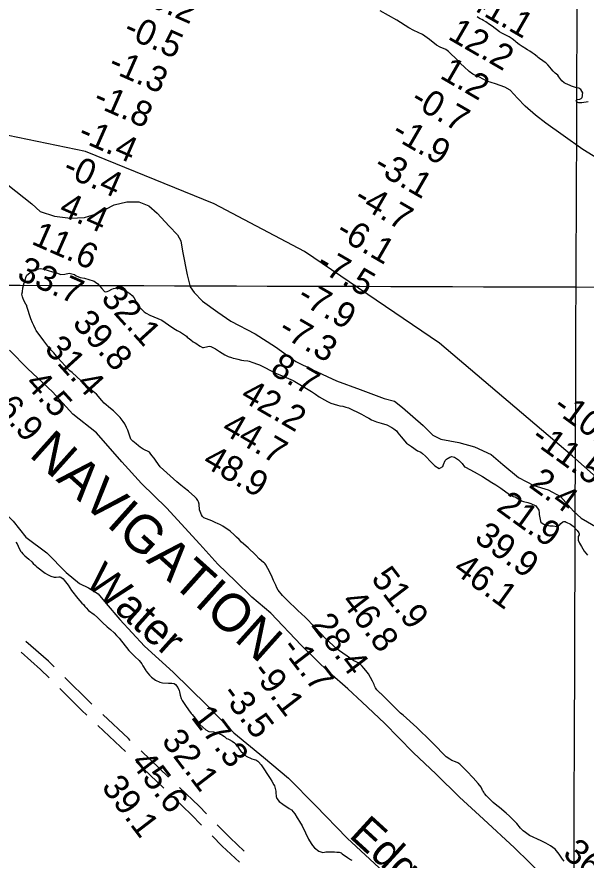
# Model space of a CAD drawing. Extents: x 3146026 to 3183936, y 897894 to 923344.
# Drawn here: x 3169699 to 3171203, y 913917 to 916143 of the extents above; entities that cross this region are included whole.
import ezdxf

# ---------------------------------------------------------------- set-up
doc = ezdxf.new("R2010")
doc.units = 0
for name, color, linetype in [('V-GRID-MAJR', 7, 'Continuous'), ('V-RIVR-EDGE', 7, 'Continuous'), ('V-RIVR-IDEN', 7, 'Continuous'), ('V-RIVR-RANG', 7, 'Continuous'), ('V-ROAD-CNTR', 7, 'Continuous'), ('V-SITE-VEGE', 7, 'Continuous'), ('V-TOPO-BNDY', 7, 'Continuous')]:
    doc.layers.add(name, color=color, linetype=linetype)

msp = doc.modelspace()

# ---------------------------------------------------------------- linework, layer by layer
at = {"layer": 'V-GRID-MAJR'}
for points in [[(3171139.7, 903307.7), (3171158.2, 909367.5), (3171176.8, 915430.3), (3171195.3, 921493.3), (3171195.3, 921496.3)], [(3150289.9, 915500.2), (3155511.6, 915481.6), (3160733.3, 915463.8), (3165955, 915446.7), (3171176.8, 915430.3), (3176398.5, 915414.8), (3181620.2, 915400)]]:
    msp.add_spline(points, degree=3, dxfattribs=at)
at = {"layer": 'V-RIVR-EDGE'}
for points in [[(3171256.3, 915755.5), (3171194.2, 915793.7), (3171142.2, 915830.1), (3171096.9, 915862.8), (3171069.9, 915883.6), (3171041.9, 915907.7), (3171022.2, 915928.4), (3171002.4, 915950.1), (3170988.7, 915958.1), (3170963.8, 915966.7), (3170941.3, 915974), (3170921.5, 915984.1), (3170904.2, 915992.4), (3170894.1, 915999.1), (3170881.1, 916011.6), (3170871.9, 916019.6), (3170864, 916028.1), (3170840, 916051.6), (3170832.7, 916057.1), (3170818.1, 916063.3), (3170807.8, 916068.8), (3170789.3, 916083.4), (3170771.3, 916096.9), (3170748.5, 916107), (3170734.5, 916114.3), (3170703.5, 916134.5), (3170659.4, 916159.6)], [(3169675.6, 915699.8), (3169738.7, 915649.8), (3169760.8, 915629.9), (3169799.1, 915616.9), (3169840.7, 915611.7), (3169877.7, 915613.4), (3169912.3, 915624), (3169956.7, 915647), (3169990, 915655.2), (3170021.4, 915654.7), (3170048.2, 915644.9), (3170070.3, 915625), (3170102.1, 915591.2), (3170123.7, 915568), (3170132.5, 915551.8), (3170137, 915525), (3170148.9, 915462.7), (3170157.1, 915430.8), (3170167.7, 915416), (3170189.8, 915393.3), (3170230.4, 915363.6), (3170265, 915340), (3170328.6, 915307), (3170382.6, 915272.7), (3170436.5, 915233.8), (3170481.7, 915211.5), (3170544, 915182.7), (3170606.3, 915159.5), (3170670, 915135.8), (3170697.2, 915128.8), (3170718.4, 915112.5), (3170772.8, 915064.4), (3170798.6, 915038.9), (3170819.4, 915028.7), (3170866.9, 915019.8), (3170908, 915008.6), (3170952.7, 914987.7), (3170983.6, 914961.3), (3171024.2, 914927.5), (3171064.8, 914906.6), (3171103.1, 914895)], [(3170868.3, 914083.6), (3170807.5, 914143.8), (3170746.2, 914201.2), (3170670.2, 914278.5), (3170611.6, 914334.5), (3170573.9, 914369.7), (3170525, 914411.9), (3170450.8, 914485.1), (3170370.2, 914569.3), (3170320.4, 914611.5), (3170277.1, 914654.1), (3170230.6, 914698.5), (3170182.7, 914751.8), (3170094.7, 914847.1), (3170028.3, 914911.9), (3169976.8, 914968.4), (3169910, 915045.7), (3169847.7, 915094.8), (3169793.8, 915153.6), (3169728.4, 915214.3), (3169680, 915263.8)], [(3169615.7, 914892.5), (3169648.5, 914861.1), (3169666.7, 914835.3), (3169689.7, 914811.8), (3169723.3, 914770.1), (3169778.7, 914728.3), (3169829.3, 914676.6), (3169864.6, 914647.2), (3169889.1, 914636.4), (3169914.5, 914620.1), (3169935, 914594.7), (3169971.4, 914552.5), (3170036.7, 914482.2), (3170112.6, 914413.4), (3170200.9, 914326.3), (3170272.5, 914253.2), (3170350.8, 914189.5), (3170416.9, 914133.8), (3170488.1, 914061.5), (3170572.4, 913975.6), (3170668.2, 913886.5)], [(3171103.1, 914895), (3171135.8, 914877.3), (3171169.5, 914838.9), (3171189.7, 914819.9), (3171234.5, 914794.9)], [(3171093.2, 913871.9), (3171014.4, 913949.3), (3170931.9, 914025.7), (3170868.3, 914083.6)]]:
    msp.add_lwpolyline(points, dxfattribs=at)
at = {"layer": 'V-ROAD-CNTR'}
for p, q in [((3170100.3, 914136.5), (3170028, 914205.6)), ((3170087.3, 914107.4), (3170015, 914176.5))]:
    msp.add_line(p, q, dxfattribs=at)
for points in [[(3169797.6, 914427.7), (3169782.7, 914442.5), (3169723.5, 914494.8)], [(3169784.6, 914398.5), (3169762.2, 914420.6), (3169710.8, 914466)], [(3169897.2, 914329.3), (3169892.1, 914334.2), (3169826.1, 914399.6)], [(3169884.3, 914300.3), (3169871.2, 914312.6), (3169813, 914370.3)], [(3169999.1, 914233.3), (3169994.1, 914238), (3169926.3, 914301.9)], [(3169986.1, 914204.2), (3169973.5, 914216.3), (3169913.4, 914272.8)], [(3170200.8, 914039.1), (3170180.9, 914059.4), (3170129.2, 914108.9)], [(3170187.6, 914009.8), (3170159.8, 914038.1), (3170116.2, 914079.7)], [(3170300.3, 913940.6), (3170263.1, 913975.8), (3170228.8, 914010.6)], [(3170287.4, 913911.6), (3170242.1, 913954.3), (3170215.6, 913981.2)]]:
    msp.add_lwpolyline(points, dxfattribs=at)
msp.add_spline([(3173876.2, 916033), (3173814.5, 916079.5), (3173758, 916124.4), (3173692.5, 916190.3), (3173583.7, 916302.5), (3173471, 916439.9), (3173407.3, 916535.8), (3173345.2, 916592.2), (3173298.6, 916617), (3173235.1, 916666), (3173166.5, 916712.5), (3173088.2, 916778.7), (3173023.4, 916849), (3172952.3, 916948.5), (3172886.5, 917041.2), (3172825.4, 917125.3), (3172537.6, 917494.8), (3172269, 917850.1), (3172088.6, 918085.9), (3171873.3, 918372.2), (3171670.1, 918644.8), (3171605, 918722.9), (3171559.8, 918772.3), (3171510.5, 918823.1), (3171436.5, 918897.5), (3171348.6, 918988.1), (3171134.9, 919184.7), (3170850.4, 919471.4), (3170564.7, 919753.5), (3170323.8, 919988.7), (3170001.3, 920304.8), (3169714.9, 920582), (3169402.2, 920888.5), (3169108, 921184.3), (3168876, 921421.7), (3168790.3, 921506.4)], degree=3, dxfattribs=at)
at = {"layer": 'V-SITE-VEGE'}
for points in [[(3171208.8, 915918.7), (3171203, 915918), (3171196.9, 915917), (3171191.7, 915916.1), (3171187.6, 915916.1), (3171183.9, 915916.6), (3171178.5, 915918.3), (3171177.3, 915921.7), (3171179, 915925.6), (3171186.4, 915926.6), (3171190.3, 915927.5), (3171192.7, 915930.5), (3171193.5, 915934.9), (3171194, 915938.8), (3171194.2, 915942.9), (3171192, 915946.9), (3171189.1, 915951.5), (3171183.8, 915955), (3171177.4, 915956.4), (3171169.8, 915959.1), (3171164.5, 915960.9), (3171161, 915962.1), (3171148.8, 915967.3), (3171145.4, 915969.7), (3171139.5, 915974.9), (3171136.4, 915978.3), (3171133.4, 915982), (3171131.5, 915984.9), (3171128.1, 915989.1), (3171121.3, 915994.5), (3171115.9, 916000.4), (3171111.3, 916006.2), (3171108.1, 916009.4), (3171102, 916016.5), (3171097.6, 916020.9), (3171094.9, 916023.2), (3171089.1, 916027.3), (3171080.3, 916033.2), (3171076.6, 916036.2), (3171073.7, 916038.9), (3171066.1, 916045), (3171060.3, 916048.9), (3171054.2, 916053.3), (3171048.8, 916056.8), (3171041.5, 916060.9), (3171038.8, 916062.7), (3171034.4, 916065.1), (3171026.6, 916070.8), (3171018.8, 916076.6), (3171016.1, 916079.1), (3171007.5, 916085.2), (3170999.5, 916090.4), (3170990.9, 916094.8), (3170980.2, 916100.7), (3170974.8, 916103.9), (3170955, 916118.6), (3170948.2, 916123.3), (3170938.2, 916130.4), (3170932.3, 916133.8), (3170927.7, 916136.3), (3170923.1, 916138.3), (3170919.2, 916140.7), (3170915.5, 916143.7)], [(3169714, 915417.8), (3169715.5, 915428.4), (3169719, 915440.9), (3169720.6, 915444.8), (3169721, 915447.5), (3169722.9, 915455), (3169726, 915461.6), (3169737.7, 915471), (3169739.7, 915472.2), (3169747.1, 915475.7), (3169752.2, 915477.7), (3169763.1, 915478.9), (3169770.9, 915477.7), (3169793.6, 915470.7), (3169800.3, 915469.5), (3169808.5, 915465.6)], [(3169808.5, 915465.6), (3169815.9, 915463.7), (3169826.4, 915464.5), (3169837.4, 915466.5), (3169851.8, 915463), (3169855.7, 915459.9), (3169860.4, 915457.9), (3169867.1, 915455.6), (3169878.4, 915454), (3169900.7, 915446.7), (3169903.4, 915445.5), (3169907.3, 915443.2), (3169913.6, 915438.5), (3169917.9, 915433.8), (3169923.8, 915426), (3169930.8, 915418.2), (3169933.2, 915417.8), (3169938.3, 915418.6), (3169942.5, 915420.6), (3169950.4, 915424.5), (3169954.6, 915426.1), (3169960.1, 915427.6), (3169963.2, 915428), (3169967.9, 915427.2), (3169979.7, 915423), (3169987.1, 915419.9), (3169997.6, 915413.2), (3170003.9, 915407.8), (3170008.6, 915402.7), (3170013.7, 915393.3), (3170021.9, 915378.5), (3170028.6, 915371.9), (3170036, 915364.9), (3170041.1, 915361.3), (3170050.5, 915355.5), (3170082.2, 915342.7), (3170090.8, 915336.8), (3170100.1, 915330.2), (3170114.2, 915320.4), (3170122.8, 915315.4), (3170131.4, 915311.1), (3170147.5, 915300.2), (3170149.4, 915297.9), (3170155.3, 915293.2), (3170159.2, 915290.4), (3170165.5, 915285.8), (3170170.2, 915283), (3170174.9, 915279.9), (3170179.6, 915276.4), (3170183.9, 915273.7), (3170189.7, 915270.6), (3170192.8, 915270.2), (3170203.8, 915273.3), (3170208.5, 915273.7), (3170211.6, 915273), (3170224.5, 915267.1), (3170234.7, 915260.1), (3170248.4, 915251.1), (3170257.7, 915246.5), (3170266.3, 915244.1), (3170271, 915242.6), (3170276.5, 915241.4), (3170282.8, 915239.9), (3170292.9, 915236.8), (3170298.8, 915236), (3170309.7, 915235.2), (3170312.8, 915234.8), (3170322.6, 915231), (3170335.5, 915226.7), (3170340.6, 915224.7), (3170348.8, 915220.8), (3170374.6, 915206.8), (3170381.3, 915203.7), (3170400, 915195.5), (3170410.6, 915191.6), (3170429.4, 915183.5), (3170477.5, 915154.3), (3170488.4, 915147.2), (3170498.2, 915140.6), (3170512.3, 915132.4), (3170519.7, 915127.8), (3170529.1, 915123.9), (3170546.7, 915118.4), (3170552.9, 915116.9), (3170560.4, 915115.3), (3170568.2, 915113.4), (3170575.6, 915111.1), (3170610, 915094.3), (3170622.5, 915087.3), (3170629.6, 915083.8), (3170636.6, 915079.9), (3170649.1, 915074.1), (3170661.6, 915071), (3170676.9, 915066.3), (3170690.2, 915059.7), (3170695.6, 915055.8), (3170701.9, 915050.3), (3170706.2, 915045.3), (3170714.4, 915034.3), (3170728.9, 915018.3), (3170731.6, 915016.4)], [(3170514.9, 914502.7), (3170503.6, 914514.4), (3170486.7, 914532.3), (3170461.3, 914558.4), (3170451.1, 914567.4), (3170442.1, 914576), (3170433.9, 914584.6), (3170420.6, 914596.7), (3170401.4, 914615.8), (3170389.3, 914629.8), (3170386.2, 914636.1), (3170383.4, 914643.1), (3170377.5, 914655.6), (3170373.6, 914664.6), (3170367.3, 914677.8), (3170356.7, 914697), (3170355.2, 914699.3), (3170353.2, 914700.9), (3170351.3, 914703.2), (3170339.9, 914712.9), (3170329.7, 914723.1), (3170310.6, 914741.4), (3170293, 914756.6), (3170286.3, 914763.6), (3170279.7, 914769.9), (3170273.8, 914776.1), (3170263.2, 914785.5), (3170243.7, 914798.7), (3170237, 914802.2), (3170229.6, 914805.7), (3170224.9, 914807.7), (3170214.3, 914812.7), (3170207.3, 914815.5), (3170193.6, 914821.3), (3170191.7, 914822.5), (3170189.7, 914824.8), (3170187, 914828.7), (3170182.3, 914842.4), (3170180.7, 914856.8), (3170179.1, 914863.1), (3170177.5, 914866.6), (3170173.6, 914871.7), (3170169.3, 914875.9), (3170152.9, 914891.5), (3170141.1, 914900.1), (3170136.8, 914904), (3170132.9, 914907.1), (3170122.3, 914916.1), (3170104.7, 914931.7), (3170095.4, 914939.5), (3170078.1, 914955.5), (3170067.2, 914970.3), (3170062.1, 914978.1), (3170056.2, 914985.5), (3170051.9, 914991.4), (3170049.5, 914994.1), (3170033.5, 915002.3), (3170025.3, 915007.4), (3170020.6, 915010.9), (3170014.4, 915015.9), (3170010, 915019.4), (3170005.7, 915023.3), (3170000.7, 915028.8), (3169995.2, 915044.8), (3169992.4, 915052.2), (3169989.3, 915059.7), (3169984.6, 915069.4), (3169980.3, 915075.3), (3169972, 915085.8), (3169954.4, 915103.3), (3169946.6, 915109.6), (3169930.2, 915124), (3169923.9, 915130.3), (3169909.8, 915147), (3169901.2, 915154.4), (3169896.5, 915158.7), (3169886.3, 915166.9), (3169875.8, 915176.3), (3169869.1, 915182.9), (3169845.6, 915204.3), (3169839, 915209.4), (3169835.1, 915213.7), (3169826.9, 915221.9), (3169808.1, 915243), (3169796.7, 915256.2), (3169788.9, 915264.8), (3169781.1, 915274.2), (3169770.9, 915288.2), (3169750.5, 915315.5), (3169748.6, 915319), (3169743.9, 915328.8), (3169741.1, 915335.4), (3169736.4, 915346), (3169726.2, 915378.8), (3169725.8, 915381.5), (3169723, 915385.4), (3169717.9, 915394.4), (3169714.8, 915401.4), (3169714, 915404.1), (3169712.8, 915411.6), (3169714, 915417.8)], [(3170731.6, 915016.4), (3170736.3, 915012.5), (3170742.2, 915009), (3170757.8, 914998.1), (3170764.5, 914995.4), (3170766.8, 914994.2), (3170770.8, 914991.1), (3170778.6, 914983.7), (3170794.2, 914968.1), (3170800.5, 914961), (3170803.2, 914958.3), (3170814.6, 914950.9), (3170818.5, 914952.9), (3170824.7, 914956.4), (3170826.3, 914961.5), (3170830.9, 914972.4), (3170834.5, 914975.9), (3170836.8, 914977.5), (3170839.1, 914978.3), (3170843, 914981.4), (3170848.5, 914982.6), (3170855.9, 914980.7), (3170866.1, 914974.4), (3170875.5, 914963.9), (3170881.8, 914955.7), (3170884.5, 914954.5), (3170907.6, 914942.5), (3170929.5, 914929.6), (3170941.6, 914922.2), (3170954.5, 914914), (3170964.3, 914908.2), (3170978, 914898.8), (3171001.1, 914882.1), (3171010.4, 914877), (3171015.5, 914876.2), (3171022.9, 914872), (3171029.6, 914866.5), (3171037.4, 914864.2), (3171049.1, 914861.5), (3171057.4, 914858.7), (3171070.6, 914852.9), (3171078.5, 914841.2), (3171079.3, 914834.2), (3171079.3, 914829.9), (3171082.8, 914812.3), (3171084, 914809.5), (3171087.1, 914806.8), (3171091.4, 914804.5), (3171096.5, 914802.1), (3171107.5, 914799.4), (3171113.3, 914800.2), (3171116.4, 914799.8), (3171125.8, 914798.3), (3171129.3, 914799.5), (3171133.2, 914801.8), (3171136.7, 914805.7), (3171141.8, 914810.4), (3171144.2, 914811.6), (3171148.1, 914810.8), (3171150.8, 914809.7), (3171162.1, 914804.2), (3171168.8, 914799.1), (3171178.2, 914789.4), (3171179.4, 914787.1), (3171183.7, 914781.2), (3171184.9, 914778.5), (3171185.2, 914775.7), (3171182.5, 914771.8), (3171182.1, 914762.1), (3171186.1, 914753.9), (3171190.8, 914745.3), (3171198.2, 914732.8), (3171207.2, 914722.2)], [(3169696.3, 914756.8), (3169700.2, 914752.1), (3169705.7, 914740), (3169710, 914732.2), (3169711.6, 914729.9), (3169715.1, 914725.6), (3169720.6, 914720.5), (3169731.1, 914711.5), (3169739, 914704.5), (3169742.9, 914700.2), (3169748.4, 914694.8), (3169750.3, 914693.2), (3169751.9, 914691.3), (3169774.6, 914674.5), (3169780.4, 914671), (3169789.4, 914666.7), (3169797.6, 914664), (3169803.1, 914664), (3169810.1, 914664.8), (3169813.3, 914664.8), (3169815.2, 914664), (3169821.5, 914659.7), (3169824.6, 914656.6), (3169827.7, 914652.3), (3169834.8, 914643.4), (3169843.8, 914629.3), (3169860.6, 914608.2), (3169871.2, 914595.4), (3169875.1, 914591.9), (3169879, 914586.4), (3169882.2, 914583.3), (3169888.4, 914576.2), (3169903.3, 914566.1), (3169912.3, 914557.9), (3169925.6, 914544.7), (3169937.7, 914533.4), (3169947.1, 914526), (3169956.5, 914517.4), (3169962.8, 914510.7), (3169969.4, 914502.9), (3169995.6, 914470.9), (3170001.5, 914464.3), (3170010.9, 914455), (3170022.3, 914444.4), (3170029.7, 914435.5), (3170032.4, 914430.4), (3170039.9, 914417.9), (3170040.7, 914415.9)], [(3171145.3, 913914.6), (3171141, 913920.1), (3171132, 913932.6), (3171121.8, 913945.8), (3171115.2, 913950.9), (3171109.3, 913954.8), (3171097.2, 913961.8), (3171084.3, 913968.4), (3171053.8, 913982.4), (3171043.2, 913989.8), (3171037, 913994.9), (3171030.3, 914001.9), (3171020.5, 914013.6), (3171001, 914033.1), (3170992.3, 914040.9), (3170974, 914056.5), (3170967.7, 914061.6), (3170957.5, 914069.4), (3170939.9, 914086.9), (3170934.8, 914093.2), (3170932.9, 914096.3), (3170930.9, 914099), (3170929.7, 914101), (3170928.2, 914104.1), (3170926.2, 914109.6), (3170918.4, 914119.7), (3170904.7, 914134.9), (3170887.8, 914152.5), (3170869.4, 914170.4), (3170864, 914174.3), (3170858.5, 914177), (3170848.7, 914180.5), (3170843.3, 914183.7), (3170833.5, 914189.9), (3170798.6, 914225.8), (3170793.6, 914230.8), (3170783, 914241), (3170766.9, 914257), (3170756.4, 914267.5), (3170719.6, 914300.3), (3170713.3, 914304.9), (3170705.9, 914312.7), (3170671.8, 914346.7), (3170660.9, 914356.8), (3170658.9, 914358.4), (3170650.3, 914366.6), (3170648.8, 914369.7), (3170646.8, 914372.4), (3170644.4, 914377.1), (3170642.9, 914380.6), (3170640.9, 914386.1), (3170638.6, 914390), (3170628, 914409.1), (3170620.9, 914418.1), (3170615.9, 914423.9), (3170611.2, 914429), (3170603.3, 914436.8), (3170589.6, 914443.8), (3170543.1, 914475.8), (3170534.9, 914483.9), (3170514.9, 914502.7)], [(3170040.7, 914415.9), (3170049.7, 914405.8), (3170055.5, 914400.3), (3170065.3, 914392.5), (3170077.4, 914387.1), (3170084.5, 914385.2), (3170100.1, 914384.4), (3170104.4, 914384.8), (3170109.1, 914384.4), (3170115, 914383.3), (3170118.5, 914380.9), (3170124.4, 914373.1), (3170127.9, 914365.3), (3170129.1, 914361.4), (3170131, 914352.4), (3170133.8, 914344.2), (3170136.5, 914339.1), (3170144.7, 914325.1), (3170152.6, 914313.8), (3170160, 914304.4), (3170162.8, 914301.7), (3170170.2, 914292.3), (3170182.7, 914275.5), (3170198.4, 914261.1), (3170206.6, 914257.2), (3170218.7, 914255.7), (3170224.6, 914254.5), (3170228.9, 914253.4), (3170240.6, 914247.9), (3170248, 914243.2), (3170253.1, 914238.5), (3170256.6, 914237.4), (3170260.2, 914235.8), (3170268.4, 914231.5), (3170274.6, 914226.5), (3170282.1, 914218.3), (3170287.5, 914208.9), (3170291.1, 914205), (3170297.7, 914198.4), (3170305.5, 914192.1), (3170320.4, 914184.4), (3170326.3, 914183.2), (3170330.6, 914181.6), (3170335.7, 914178.5), (3170337.6, 914177), (3170344.7, 914168.4), (3170368.6, 914132.5), (3170372.9, 914125.8), (3170378.7, 914116.1), (3170379.9, 914113.4), (3170383.8, 914099.7), (3170383.9, 914092.7), (3170384.3, 914088.4), (3170384.7, 914085.2), (3170385.8, 914080.2), (3170392.5, 914072), (3170401.9, 914065.3), (3170419.1, 914053.7), (3170424.6, 914049.8), (3170434, 914039.6), (3170439.8, 914029.1), (3170441.8, 914026), (3170446.5, 914019.3), (3170453.5, 914008), (3170461.8, 913988.9), (3170469.6, 913972.9), (3170477.1, 913961.2), (3170480.6, 913956.1), (3170486.1, 913949.5), (3170497.4, 913940.9), (3170504.8, 913938.2), (3170507.2, 913937.8), (3170512.3, 913938.2), (3170515.8, 913939), (3170528.7, 913939.4), (3170538.4, 913939), (3170544.3, 913938.2), (3170550.9, 913938.2), (3170556.4, 913936.3), (3170558.4, 913934.3), (3170573.2, 913923.8), (3170580.7, 913919.1), (3170584.2, 913917.2)]]:
    msp.add_lwpolyline(points, dxfattribs=at)
at = {"layer": 'V-TOPO-BNDY'}
msp.add_lwpolyline([(3172482.4, 913854.3), (3172147.4, 914130.1), (3171870.4, 914392.5), (3171545.7, 914647.8), (3171167.3, 914983.3), (3170816.3, 915282.3), (3170459.5, 915523.6), (3170220.9, 915650.2), (3169880.9, 915788.2), (3169573.7, 915851.5), (3169161.9, 915970.6), (3168770.8, 916021.7), (3168210.2, 916039.9), (3167757, 915978.7)], dxfattribs=at)

# ---------------------------------------------------------------- texts
at = {"layer": 'V-RIVR-IDEN'}
for s, height, rotation, p in [('NAVIGATION', 100, 318.0877, (3169729, 914985.1)), ('Water', 83, 318.1059, (3169876.2, 914647.6)), ('Edge', 83, 317.5447, (3170574.2, 913979.7))]:
    msp.add_text(s, height=height, rotation=rotation, dxfattribs=at).set_placement(p)
at = {"layer": 'V-RIVR-RANG'}
for s, rotation, p in [('-0.2', 336.2183, (3170017.5, 916185.5)), ('41.1', 329.9483, (3170887.2, 916172.1)), ('-0.5', 336.2183, (3169977.4, 916093.9)), ('12.2', 329.9483, (3170835.2, 916086.6)), ('-1.3', 336.2183, (3169937.3, 916002.3)), ('1.2', 329.9483, (3170814.1, 915983.3)), ('-1.8', 336.2183, (3169897.2, 915910.7)), ('-0.7', 329.9483, (3170735.5, 915913.2)), ('-1.4', 336.2183, (3169857.1, 915819)), ('-1.9', 329.9483, (3170685.4, 915826.7)), ('-0.4', 336.2183, (3169816.9, 915727.4)), ('-3.1', 329.9483, (3170637.8, 915738.7)), ('-4.7', 329.9483, (3170585.9, 915653.2)), ('4.4', 336.2183, (3169807.3, 915622.4)), ('11.6', 336.2183, (3169735, 915545)), ('-6.1', 329.9483, (3170538.1, 915565.3)), ('33.7', 336.2183, (3169696.6, 915452.6)), ('-7.5', 329.9483, (3170486.2, 915479.8)), ('32.1', 312.2283, (3169919.2, 915398.4)), ('-7.9', 329.9483, (3170436.1, 915393.3)), ('39.8', 312.2283, (3169843.7, 915332.8)), ('-7.3', 329.9483, (3170386.4, 915306.5)), ('31.4', 312.2283, (3169769.8, 915265.4)), ('8.7', 329.9483, (3170365.3, 915203.2)), ('4.5', 312.2283, (3169718.3, 915173.4)), ('42.2', 329.9483, (3170286.7, 915133.1)), ('-6.9', 312.2283, (3169621.9, 915130.8)), ('-10.9', 324.0883, (3171111.8, 915105.6)), ('44.7', 329.9483, (3170236.8, 915046.4)), ('-11.5', 324.0883, (3171053.6, 915024.3)), ('48.9', 329.9483, (3170186.7, 914959.9)), ('2.4', 324.0883, (3171049, 914904.2)), ('21.9', 324.0883, (3170963.4, 914842.7)), ('39.9', 324.0883, (3170904.9, 914761.5)), ('46.1', 324.0883, (3170848.6, 914678.8)), ('51.9', 307.3783, (3170633.2, 914660.2)), ('46.8', 307.3783, (3170554, 914599.1)), ('28.4', 307.3783, (3170474.7, 914538.2)), ('-1.7', 307.3783, (3170395.4, 914477.3)), ('-9.1', 307.3783, (3170317.5, 914414.5)), ('-3.5', 307.3783, (3170236.8, 914355.4)), ('17.3', 307.3783, (3170157.5, 914294.5)), ('32.1', 307.3783, (3170079.6, 914231.7)), ('45.6', 307.3783, (3169997.7, 914174.2)), ('39.1', 307.3783, (3169921, 914109.9)), ('36.1', 319.2483, (3171138.7, 913929.7))]:
    msp.add_text(s, height=67, rotation=rotation, dxfattribs=at).set_placement(p)

doc.saveas('drawing.dxf')
